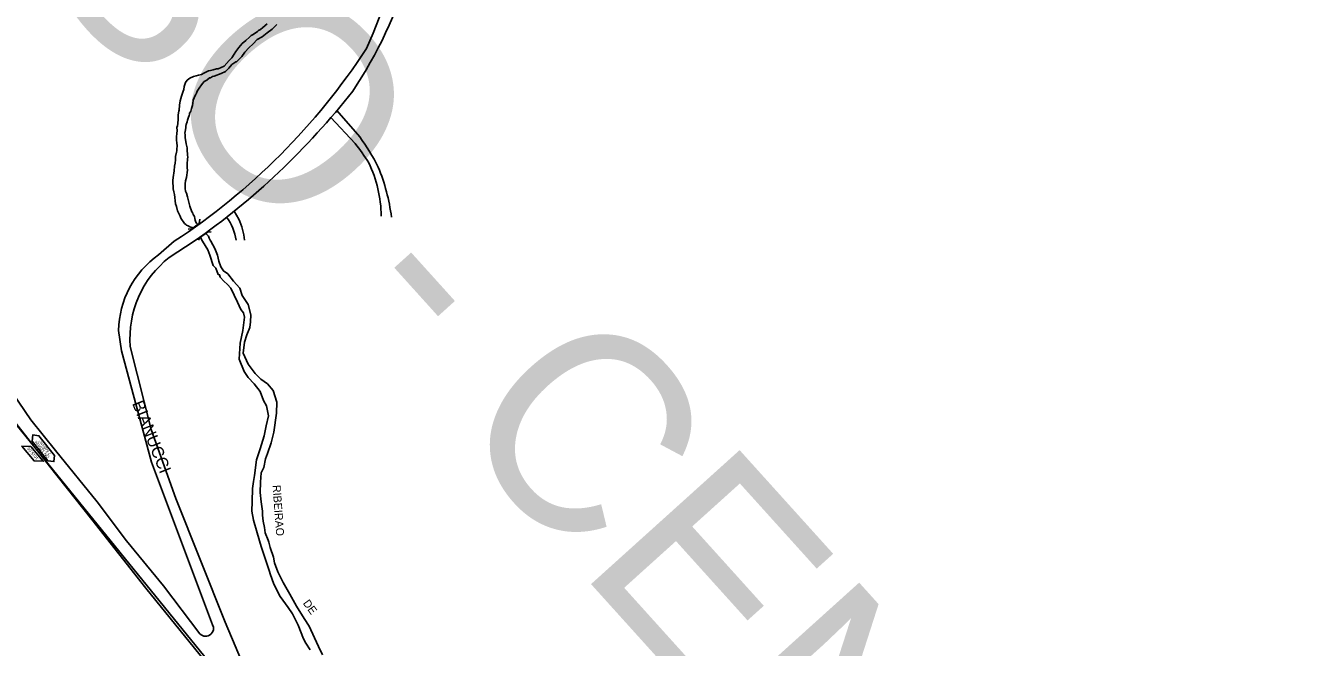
# Model space of a CAD drawing. Extents: x 325709 to 364434, y 7573432 to 7597073.
# Drawn here: x 339628 to 340271, y 7586799 to 7587110 of the extents above; entities that cross this region are included whole.
import ezdxf

# ---------------------------------------------------------------- set-up
doc = ezdxf.new("R2010")
doc.units = 0
for name, color, linetype in [('EDIFEXISTENT', 7, 'Continuous'), ('EDIFIDENTIF', 7, 'Continuous'), ('EDIFOBRAEXIS', 7, 'Continuous'), ('EDIFOBRAPROJ', 7, 'Continuous'), ('LIMITE_BAIRROS_MUNICIPIOS', 7, 'Continuous'), ('LOGRADOURO', 7, 'Continuous'), ('LOGRADOURO_TEXTO', 7, 'Continuous'), ('SIMBOLO', 7, 'Continuous'), ('TEXTO', 7, 'Continuous'), ('TUBO_PEAD_GN_125', 7, 'Continuous')]:
    doc.layers.add(name, color=color, linetype=linetype)

msp = doc.modelspace()

# ---------------------------------------------------------------- linework, layer by layer
at = {"layer": 'EDIFEXISTENT'}
for p, q in [((339715.03, 7587013.06), (339714.69, 7587010.74)), ((339711.05, 7587008.11), (339709.19, 7587007.91)), ((339714.69, 7587010.74), (339711.05, 7587008.11)), ((339718.96, 7587006.5), (339714.99, 7587003.69)), ((339720.78, 7587006.65), (339718.96, 7587006.5)), ((339714.99, 7587003.69), (339714.48, 7587002.47))]:
    msp.add_line(p, q, dxfattribs=at)
at = {"layer": 'EDIFOBRAEXIS'}
for points in [[(339748.65, 7587110.64), (339746.58, 7587108.84), (339745.31, 7587107.73), (339744.47, 7587107.32), (339743.84, 7587106.86), (339741.66, 7587105.24), (339740.77, 7587104.84), (339739.94, 7587103.9), (339738.03, 7587102.25), (339736.18, 7587100.78), (339734.61, 7587098.83), (339733.09, 7587096.87), (339732.31, 7587095.43), (339730.99, 7587093.68), (339729.75, 7587092.28), (339727.29, 7587089.52), (339724.17, 7587088.2), (339723.44, 7587088.15), (339721.71, 7587087.62), (339720.37, 7587087.36), (339719.43, 7587087.21), (339718.06, 7587086.42), (339717, 7587086.02), (339715.88, 7587085.38), (339714.47, 7587085.05), (339713.22, 7587084.67), (339711.98, 7587084.29), (339710.16, 7587083.48), (339708.71, 7587082.42), (339707.9, 7587081.22), (339707.32, 7587079.25), (339707.09, 7587077.85), (339706.81, 7587076.96), (339705.88, 7587074.48), (339705.22, 7587072.2), (339704.99, 7587069.89), (339704.69, 7587067.41), (339704.61, 7587067.03), (339704.23, 7587065.1), (339704.21, 7587062.74), (339704.05, 7587060.94), (339703.88, 7587059.45), (339703.65, 7587058.99), (339703.75, 7587057.09), (339703.65, 7587056.03), (339703.4, 7587053.9), (339703.4, 7587052.88), (339703.53, 7587050.83), (339703.68, 7587050.02), (339703.63, 7587047.66), (339703.65, 7587047.18), (339703.38, 7587046.42), (339703, 7587044.24), (339702.95, 7587042.67), (339702.79, 7587040.97), (339702.41, 7587039.52), (339702.19, 7587037.14), (339701.73, 7587033.77), (339701.55, 7587032.3), (339701.68, 7587028.19), (339702.11, 7587026.59), (339702.39, 7587025.25), (339702.85, 7587020.66), (339703.41, 7587019.24), (339703.84, 7587017.22), (339705.19, 7587014.53), (339705.62, 7587013.41), (339707.47, 7587010.88), (339708.15, 7587010.3), (339708.42, 7587009.97), (339709.17, 7587009.61), (339710.05, 7587009.18), (339711.78, 7587008.66)], [(339714.09, 7587010.35), (339713.35, 7587010.98), (339713.02, 7587011.51), (339712.72, 7587012.5), (339712.56, 7587013.39), (339712.33, 7587014.28), (339711.75, 7587015.37), (339711.65, 7587015.95), (339711.14, 7587016.58), (339710.15, 7587019.47), (339709.57, 7587021.53), (339709.24, 7587022.84), (339708.88, 7587024.19), (339708.38, 7587025.96), (339707.94, 7587027.03), (339707.69, 7587028.27), (339707.82, 7587029.43), (339707.79, 7587030.68), (339707.91, 7587032.15), (339708.35, 7587033.74), (339708.58, 7587035.06), (339708.75, 7587036.33), (339708.85, 7587037.48), (339708.8, 7587038.71), (339708.83, 7587039.7), (339708.7, 7587040.74), (339708.77, 7587041.28), (339708.94, 7587042.28), (339708.99, 7587043.2), (339709.02, 7587044.01), (339708.94, 7587044.9), (339708.88, 7587045.61), (339708.8, 7587047.21), (339708.67, 7587048.57), (339708.24, 7587050.7), (339708.14, 7587051.82), (339707.81, 7587053.64), (339707.81, 7587054.53), (339707.73, 7587055.37), (339707.66, 7587056.05), (339707.93, 7587057.67), (339708.09, 7587058.84), (339708.16, 7587059.55), (339708.31, 7587060.39), (339708.67, 7587061.65), (339708.87, 7587062.52), (339709.43, 7587063.99), (339709.73, 7587064.75), (339709.88, 7587065.51), (339709.98, 7587066.01), (339710.42, 7587066.7), (339710.52, 7587067), (339710.95, 7587068.32), (339711.38, 7587069.74), (339711.63, 7587070.81), (339711.78, 7587072.43), (339712.29, 7587073.57), (339713.1, 7587075.52), (339713.33, 7587075.78), (339713.35, 7587075.93), (339713.78, 7587077.04), (339714.7, 7587078.46), (339715.86, 7587080.21), (339716.6, 7587081.02), (339717.28, 7587081.81), (339718.65, 7587082.55), (339719.87, 7587083.59), (339720.45, 7587083.71), (339721.44, 7587084.3), (339722.27, 7587084.52), (339725.8, 7587085.79), (339727.85, 7587086.83), (339729.57, 7587088.48), (339731.04, 7587090.26), (339732.56, 7587091.35), (339733.04, 7587091.55), (339733.45, 7587091.7), (339735.58, 7587093.76), (339736.11, 7587094.36), (339737.56, 7587096.49), (339739.61, 7587098.68), (339741.66, 7587100.55), (339743.79, 7587102.83), (339746.17, 7587104.2), (339748.71, 7587106.08), (339751.14, 7587107.93), (339753.6, 7587110.34)], [(339715.4, 7587003.92), (339716.23, 7587002.11), (339716.36, 7587001.91)], [(339716.36, 7587001.91), (339719.07, 7586997.64), (339720.13, 7586995.04), (339721.75, 7586989.76), (339723.09, 7586988.54), (339724.27, 7586985.31), (339724.93, 7586985.17), (339725.31, 7586984.04), (339727.07, 7586982.06), (339728.85, 7586980.29), (339730.51, 7586978.54), (339733.88, 7586971.48), (339735.57, 7586967.91), (339736.9, 7586966.1), (339737.39, 7586964), (339737.03, 7586961.41), (339736.62, 7586957.41), (339735.18, 7586951.06), (339734.74, 7586943.03), (339737.18, 7586936.77), (339739.29, 7586933.91), (339742.22, 7586930.66), (339745.28, 7586926.85), (339746.96, 7586922.36), (339748.38, 7586919.72), (339749.43, 7586914.71), (339748.3, 7586909.66), (339747.24, 7586904.76), (339745.25, 7586898.25), (339744.26, 7586895.13), (339743.36, 7586892.73), (339742.33, 7586884.86), (339741.95, 7586881.84), (339741.33, 7586878.4), (339741.21, 7586871.81), (339741.12, 7586867.04), (339741.96, 7586862.61), (339743.75, 7586856.21), (339745.67, 7586849.31), (339747.25, 7586844.92), (339749.77, 7586837.39), (339750.47, 7586835.17), (339751.91, 7586830.98), (339753.52, 7586827.6), (339755.3, 7586824.36), (339759.26, 7586818.94), (339761.35, 7586815.68), (339762.63, 7586813.39), (339764.16, 7586810.11), (339766.92, 7586803.28), (339768.08, 7586801.11), (339770.27, 7586797.65)], [(339718.02, 7587005.79), (339719.17, 7587004.72), (339719.37, 7587004.44), (339719.61, 7587003.96), (339719.81, 7587003.56), (339720.31, 7587002.53), (339720.63, 7587001.91)], [(339776.31, 7586795.14), (339774.36, 7586799.34), (339772.33, 7586803.75), (339769.71, 7586809.57), (339767.18, 7586813.44), (339763.36, 7586819.57), (339759.98, 7586825.56), (339758.8, 7586827.9), (339756.78, 7586831.4), (339754.05, 7586836.68), (339752.42, 7586841.12), (339751.81, 7586844.01), (339750.18, 7586848.86), (339749.62, 7586851.57), (339749.25, 7586852.47), (339747.79, 7586856.28), (339747.33, 7586858.87), (339746.72, 7586862.08), (339746.39, 7586865.05), (339746.45, 7586867.05), (339745.66, 7586871.66), (339745.28, 7586876.36), (339745.44, 7586881.57), (339745.79, 7586886.22), (339747.06, 7586888.78), (339747.9, 7586893.24), (339748.85, 7586895.85), (339750.71, 7586901.12), (339752.11, 7586906.52), (339753.35, 7586915.94), (339753.61, 7586921.44), (339751.67, 7586927.32), (339748.87, 7586930.7), (339745.63, 7586933.03), (339742.68, 7586935.85), (339739.15, 7586940.51), (339736.79, 7586946.06), (339737.46, 7586951.48), (339738.61, 7586955.18), (339740.12, 7586958.89), (339740.4, 7586961.67), (339740.5, 7586965.17), (339739.29, 7586970.39), (339736.21, 7586974.78), (339735.03, 7586978.44), (339731.92, 7586981.99), (339729.06, 7586985.62), (339726.93, 7586987.16), (339725.62, 7586989.22), (339724.58, 7586991.92), (339723.97, 7586995.01), (339722.57, 7586998.26), (339720.63, 7587001.91)]]:
    msp.add_lwpolyline(points, dxfattribs=at)
at = {"layer": 'EDIFOBRAPROJ'}
for p, q in [((339783.56, 7587067.28), (339794.99, 7587054.14)), ((339780.56, 7587063.75), (339792.68, 7587050.85)), ((339732.25, 7587016.98), (339734.56, 7587012.99))]:
    msp.add_line(p, q, dxfattribs=at)
for centre, radius, start, end in [((339709.87, 7586991.94), 105.42, 26.52385, 36.15633), ((339709.15, 7586985.18), 106.26, 31.79719, 38.17462), ((339742.78, 7587013.73), 62.97, 0.75998, 25.83333), ((339712.54, 7587001.27), 99.13, 7.38213, 22.38679), ((339707.57, 7586998.56), 25.96, 8.55614, 36.40519), ((339706.21, 7586999.55), 31.37, 5.45307, 25.35515)]:
    msp.add_arc(centre, radius, start, end, dxfattribs=at)
at = {"layer": 'LOGRADOURO'}
for p, q in [((339694.43, 7586995.1), (339702.3, 7587001.91)), ((339712.19, 7587001.91), (339699.81, 7586993.8))]:
    msp.add_line(p, q, dxfattribs=at)
for points in [[(339575.83, 7587001.91), (339604.8, 7586940.65), (339608.85, 7586932.85), (339621.23, 7586913.4), (339639.94, 7586889.45), (339661.16, 7586862.92), (339688.1, 7586828.62), (339717.43, 7586792.4), (339727.44, 7586780.92), (339743.4, 7586761.31), (339764.54, 7586734.63), (339785.56, 7586708.2), (339797.4, 7586693.19), (339869.28, 7586603.31)], [(339584.07, 7587001.91), (339597.57, 7586972.05), (339609.78, 7586946.78), (339615.49, 7586934.95), (339630.62, 7586912.65), (339642.95, 7586897.27), (339663.74, 7586871.73), (339678.51, 7586852.12), (339696.92, 7586829.74), (339715.14, 7586805.7)], [(339721.36, 7586810.25), (339690.93, 7586891.51), (339675.86, 7586947.18), (339674.51, 7586957.36)], [(339680.32, 7586949.39), (339690.72, 7586907.81), (339703.09, 7586873.41), (339727.79, 7586811.58), (339745.84, 7586768.49)]]:
    msp.add_lwpolyline(points, dxfattribs=at)
for centre, radius, start, end in [((339535.47, 7587216.09), 288.09, 335.88195, 349.07647), ((339613.96, 7587196.58), 214.01, 326.03501, 343.97181), ((339519.32, 7587280.38), 333.2, 303.30837, 326.88962), ((339500.62, 7587304.59), 369.29, 304.95261, 321.95755), ((339721.46, 7586956.72), 46.95, 125.14963, 179.20962), ((339731.13, 7586953.57), 50.99, 127.90293, 184.7024), ((339718.29, 7586808.4), 3.59, 308.61734, 31.12903), ((339717.89, 7586808.26), 3.75, 222.96611, 314.71647)]:
    msp.add_arc(centre, radius, start, end, dxfattribs=at)
at = {"layer": 'SIMBOLO'}
for points in [[(339639.12, 7586892.18), (339631.22, 7586902.03), (339631.56, 7586905.11), (339631.56, 7586905.11), (339634.64, 7586904.76), (339642.53, 7586894.91), (339642.19, 7586891.84), (339642.19, 7586891.84)], [(339630.68, 7586899.41), (339636.8, 7586891.99), (339632.29, 7586892.16), (339626.17, 7586899.57)]]:
    msp.add_lwpolyline(points, close=True, dxfattribs=at)
at = {"layer": 'TUBO_PEAD_GN_125'}
msp.add_lwpolyline([(338915.26, 7587680.6), (339197.09, 7587428.81), (339308.81, 7587328.3), (339388.52, 7587255.32), (339496.54, 7587131.48), (339536.89, 7587087.99), (339554.95, 7587048.75), (339614.54, 7586921.04), (339737.72, 7586769.38)], dxfattribs=at)

# ---------------------------------------------------------------- texts
at = {"layer": 'EDIFIDENTIF'}
for s, rotation, p in [('RIBEIRAO', 274.17259, (339751.41, 7586879.97)), ('DE', 306.04656, (339766.39, 7586821))]:
    msp.add_text(s, height=4, rotation=rotation, dxfattribs=at).set_placement(p)
at = {"layer": 'LIMITE_BAIRROS_MUNICIPIOS'}
msp.add_text('LL JARDIM PARAISO - CENTRO', height=100, rotation=312.0533, dxfattribs=at).set_placement((338877.92, 7587975.29))
at = {"layer": 'LOGRADOURO_TEXTO'}
msp.add_text('BIANUCCI', height=6, rotation=291.78097, dxfattribs=at).set_placement((339681.14, 7586920.91))
at = {"layer": 'TEXTO'}
for s, rotation, p in [('1015,00', 129.52381, (339634.54, 7586893.35)), ('DN 125mm', 128.68776, (339639.99, 7586894.18)), ('7 Kgf/cm²', 129.19995, (339641, 7586895.79))]:
    msp.add_text(s, height=1.5, rotation=rotation, dxfattribs=at).set_placement(p)

doc.saveas('drawing.dxf')
